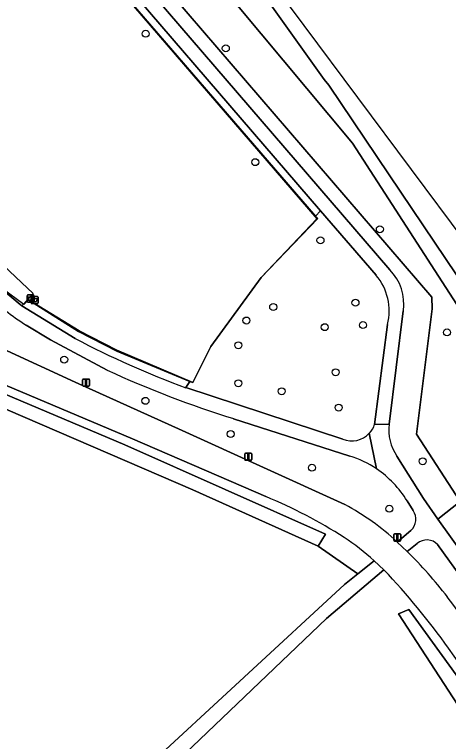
# Model space of a CAD drawing. Extents: x 157767 to 159172, y 387839 to 389425.
# Drawn here: x 158525.7 to 158586.6, y 388835.7 to 388937.8 of the extents above; entities that cross this region are included whole.
import ezdxf

# ---------------------------------------------------------------- set-up
doc = ezdxf.new("R2010")
doc.units = 0
for name, color, linetype in [('IMGEO_Afvalbak', 7, 'Continuous'), ('IMGEO_Berm_groen', 7, 'Continuous'), ('IMGEO_Boom', 7, 'Continuous'), ('IMGEO_Fietspad_gesloten', 7, 'Continuous'), ('IMGEO_Groenvoorziening', 7, 'Continuous'), ('IMGEO_Haag', 7, 'Continuous'), ('IMGEO_Hek', 7, 'Continuous'), ('IMGEO_Informatiebord', 7, 'Continuous'), ('IMGEO_Lichtmast', 7, 'Continuous'), ('IMGEO_Loofbos', 7, 'Continuous'), ('IMGEO_Oever', 7, 'Continuous'), ('IMGEO_Voetpad_gesloten', 7, 'Continuous'), ('IMGEO_Voetpad_halfverhard', 7, 'Continuous'), ('IMGEO_Voetpad_open', 7, 'Continuous'), ('IMGEO_Walbescherming', 7, 'Continuous'), ('IMGEO_Waterloop', 7, 'Continuous')]:
    doc.layers.add(name, color=color, linetype=linetype)

msp = doc.modelspace()

# ---------------------------------------------------------------- linework, layer by layer
at = {"layer": 'IMGEO_Afvalbak'}
for p, q in [((158528, 388897.28), (158528, 388898.08)), ((158528, 388898.08), (158528, 388897.28)), ((158528.1, 388898.18), (158528.89, 388898.18)), ((158528.89, 388898.18), (158528.1, 388898.18)), ((158528.99, 388898.08), (158528.99, 388897.28)), ((158528.99, 388897.28), (158528.99, 388898.08)), ((158528.89, 388897.18), (158528.1, 388897.18)), ((158528.1, 388897.18), (158528.89, 388897.18))]:
    msp.add_line(p, q, dxfattribs=at)
msp.add_lwpolyline([(158528.14, 388897.89), (158528.85, 388897.89), (158528.7, 388897.42), (158528.29, 388897.42), (158528.14, 388897.89)], dxfattribs=at)
for centre, start, end in [((158528.1, 388898.08), 90, 180), ((158528.1, 388898.08), 90, 180), ((158528.89, 388898.08), 0, 90), ((158528.89, 388898.08), 360, 90), ((158528.1, 388897.28), 180, 270), ((158528.1, 388897.28), 180, 270), ((158528.89, 388897.28), 270, 0), ((158528.89, 388897.28), 270, 0)]:
    msp.add_arc(centre, 0.1, start, end, dxfattribs=at)
at = {"layer": 'IMGEO_Berm_groen'}
for points in [[(158538.66, 388887.85), (158530.72, 388892.08), (158527.31, 388894.18)], [(158524.06, 388890.86), (158534.2, 388886.18), (158549.19, 388879.37), (158572.02, 388868.97)], [(158572.7, 388875.79), (158556.41, 388881.03)], [(158581.59, 388868.13), (158580.74, 388869.48)], [(158579.36, 388863.72), (158581.26, 388865.35)], [(158582.16, 388863.52), (158580.76, 388862.38)], [(158600.6, 388835.95), (158610.09, 388822.02), (158612.85, 388824.71), (158585.03, 388863.35)]]:
    msp.add_lwpolyline(points, dxfattribs=at)
for centre, radius, start, end in [((158547.92, 388926.54), 38.37, 226.9987, 237.5032), ((158599.77, 389020.38), 145.93, 245.2436, 252.7147), ((158568.53, 388862.18), 14.23, 56.0423, 72.9474), ((158568.5, 388862.16), 14.26, 30.8814, 56.0095), ((158554.93, 388837.33), 35.97, 47.2159, 61.6127), ((158579.89, 388866.92), 2.09, 311.2047, 35.2823), ((158583.51, 388861.92), 2.09, 43.1868, 130.1131), ((158535.61, 388816.68), 64.25, 37.774, 45.3461), ((158148.86, 388531.43), 544.79, 33.9838, 36.5711)]:
    msp.add_arc(centre, radius, start, end, dxfattribs=at)
at = {"layer": 'IMGEO_Boom'}
for centre in [(158544.08, 388935.07), (158555.32, 388933.02), (158559.45, 388917.04), (158576.93, 388907.62), (158568.6, 388906.07), (158573.51, 388897.31), (158561.97, 388896.71), (158558.21, 388894.81), (158574.56, 388894.18), (158569.2, 388893.88), (158586.35, 388893.14), (158557.09, 388891.34), (158532.65, 388889.33), (158570.72, 388887.55), (158557.09, 388886.01), (158563.16, 388884.88), (158544.05, 388883.54), (158571.16, 388882.59), (158556.01, 388878.88), (158582.95, 388875.05), (158567.4, 388874.15), (158578.26, 388868.39)]:
    msp.add_circle(centre, 0.489, dxfattribs=at)
at = {"layer": 'IMGEO_Fietspad_gesloten'}
for points in [[(158534.2, 388886.18), (158524.06, 388890.86)], [(158524.4, 388885.75), (158542.21, 388878.22), (158560.93, 388870.1)], [(158572.02, 388868.97), (158549.19, 388879.37), (158534.2, 388886.18)], [(158580.76, 388862.38), (158579.36, 388863.72)], [(158576.13, 388861.09), (158577.51, 388859.81)]]:
    msp.add_lwpolyline(points, dxfattribs=at)
for centre, radius, start, end in [((158533.82, 388804.77), 70.73, 57.4194, 67.4589), ((158554.93, 388837.33), 35.97, 47.2159, 61.6127), ((158549.29, 388830.84), 40.45, 48.415, 55.993), ((158535.61, 388816.68), 64.25, 37.774, 45.3461), ((158506.92, 388792.61), 97.46, 35.2111, 43.5902), ((158148.86, 388531.43), 544.79, 33.9838, 36.5711), ((157827.02, 388309.47), 931.54, 34.03111, 35.37806)]:
    msp.add_arc(centre, radius, start, end, dxfattribs=at)
at = {"layer": 'IMGEO_Groenvoorziening'}
for points in [[(158579.32, 388875.77), (158583.05, 388869.81), (158585.06, 388866.93), (158588.2, 388869.41), (158582.09, 388878.85), (158584.28, 388896.44), (158584.24, 388898.11), (158533.96, 388956.65), (158532.4, 388955.38), (158578.33, 388901.92)], [(158521.06, 388939.06), (158517.39, 388936.72), (158507.77, 388929.66), (158516.08, 388908.78), (158517.86, 388906.33), (158519.96, 388904.08), (158522.15, 388902.05), (158523.29, 388903.28), (158528.32, 388898.62), (158527.53, 388897.77), (158534.66, 388893.27), (158540.02, 388890.5), (158550.26, 388886.27), (158550.7, 388886.09), (158553.23, 388891.15), (158560.28, 388900.86), (158568.21, 388909.15), (158567.92, 388909.48), (158534.27, 388948.5)], [(158534.66, 388893.27), (158527.53, 388897.77), (158526.72, 388896.89), (158534.17, 388892.31)], [(158580.22, 388896.19), (158578.23, 388880.27)], [(158549.72, 388885.39), (158550.26, 388886.27), (158540.02, 388890.5), (158534.66, 388893.27)], [(158560.93, 388870.1), (158542.21, 388878.22), (158524.4, 388885.75)], [(158522.88, 388885.09), (158541.17, 388877.38), (158569.31, 388864.84), (158568.26, 388863.15), (158573.84, 388859.25), (158576.13, 388861.09)]]:
    msp.add_lwpolyline(points, dxfattribs=at)
for points in [[(158535.08, 388949.24), (158534.27, 388948.5), (158567.92, 388909.48), (158568.59, 388910.23)], [(158599.5, 388878.32), (158588.2, 388869.41), (158585.06, 388866.93), (158614.29, 388826.12), (158625.28, 388837.2), (158615.06, 388852.66)]]:
    msp.add_lwpolyline(points, close=True, dxfattribs=at)
for centre, radius, start, end in [((158573.47, 388897.14), 6.82, 351.9632, 44.5408), ((158593.12, 389003.8), 126.12, 242.1357, 249.8731), ((158584.69, 388879.45), 6.51, 172.7321, 214.4535), ((158533.82, 388804.77), 70.73, 57.4194, 67.4589), ((158549.29, 388830.84), 40.45, 48.415, 55.993)]:
    msp.add_arc(centre, radius, start, end, dxfattribs=at)
at = {"layer": 'IMGEO_Haag'}
msp.add_lwpolyline([(158535.08, 388949.24), (158534.27, 388948.5), (158567.92, 388909.48), (158568.59, 388910.23)], close=True, dxfattribs=at)
for points in [[(158534.66, 388893.27), (158527.53, 388897.77), (158526.72, 388896.89), (158534.17, 388892.31)], [(158549.72, 388885.39), (158550.26, 388886.27), (158540.02, 388890.5), (158534.66, 388893.27)]]:
    msp.add_lwpolyline(points, dxfattribs=at)
msp.add_arc((158593.12, 389003.8), 126.12, 242.1357, 249.8731, dxfattribs=at)
at = {"layer": 'IMGEO_Hek'}
for points in [[(158534.2, 388948.49), (158568.11, 388909.1)], [(158568.11, 388909.1), (158560.28, 388900.86)], [(158560.28, 388900.86), (158553.23, 388891.15)], [(158526.98, 388897.08), (158523.94, 388899.33)], [(158527.64, 388897.72), (158526.98, 388897.08)], [(158534.73, 388893.36), (158527.64, 388897.72)], [(158540.04, 388890.66), (158534.73, 388893.36)], [(158550.7, 388886.09), (158540.04, 388890.66)], [(158553.23, 388891.15), (158550.7, 388886.09)]]:
    msp.add_lwpolyline(points, dxfattribs=at)
at = {"layer": 'IMGEO_Informatiebord'}
for p, q in [((158527.44, 388897.5), (158527.44, 388898.3)), ((158527.44, 388898.3), (158527.44, 388897.5)), ((158527.54, 388898.4), (158528.33, 388898.4)), ((158528.33, 388898.4), (158527.54, 388898.4)), ((158528.43, 388898.3), (158528.43, 388897.5)), ((158528.43, 388897.5), (158528.43, 388898.3)), ((158528.33, 388897.4), (158527.54, 388897.4)), ((158527.54, 388897.4), (158528.33, 388897.4))]:
    msp.add_line(p, q, dxfattribs=at)
for points in [[(158527.54, 388898.13), (158528.32, 388898.13), (158528.32, 388897.67), (158527.54, 388897.67), (158527.54, 388898.13)], [(158527.6, 388898.07), (158527.6, 388897.73), (158528.26, 388897.73), (158528.26, 388898.07), (158527.6, 388898.07)]]:
    msp.add_lwpolyline(points, dxfattribs=at)
for centre, start, end in [((158527.54, 388898.3), 90, 180), ((158527.54, 388898.3), 90, 180), ((158528.33, 388898.3), 0, 90), ((158528.33, 388898.3), 360, 90), ((158527.54, 388897.5), 180, 270), ((158527.54, 388897.5), 180, 270), ((158528.33, 388897.5), 270, 0), ((158528.33, 388897.5), 270, 0)]:
    msp.add_arc(centre, 0.1, start, end, dxfattribs=at)
at = {"layer": 'IMGEO_Lichtmast'}
for p, q in [((158535.22, 388885.7), (158535.22, 388886.49)), ((158535.22, 388886.49), (158535.22, 388885.7)), ((158535.32, 388886.59), (158536.11, 388886.59)), ((158536.11, 388886.59), (158535.32, 388886.59)), ((158536.21, 388886.49), (158536.21, 388885.7)), ((158536.21, 388885.7), (158536.21, 388886.49)), ((158536.11, 388885.6), (158535.32, 388885.6)), ((158535.32, 388885.6), (158536.11, 388885.6)), ((158557.98, 388875.29), (158557.98, 388876.09)), ((158557.98, 388876.09), (158557.98, 388875.29)), ((158558.08, 388876.19), (158558.87, 388876.19)), ((158558.87, 388876.19), (158558.08, 388876.19)), ((158558.87, 388875.19), (158558.08, 388875.19)), ((158558.08, 388875.19), (158558.87, 388875.19)), ((158558.97, 388876.09), (158558.97, 388875.29)), ((158558.97, 388875.29), (158558.97, 388876.09)), ((158578.87, 388863.96), (158578.87, 388864.76)), ((158578.87, 388864.76), (158578.87, 388863.96)), ((158578.97, 388864.86), (158579.76, 388864.86)), ((158579.76, 388864.86), (158578.97, 388864.86)), ((158579.86, 388864.76), (158579.86, 388863.96)), ((158579.86, 388863.96), (158579.86, 388864.76)), ((158579.76, 388863.86), (158578.97, 388863.86)), ((158578.97, 388863.86), (158579.76, 388863.86))]:
    msp.add_line(p, q, dxfattribs=at)
for points in [[(158535.64, 388886.47), (158535.79, 388886.47), (158535.79, 388885.72), (158535.64, 388885.72), (158535.64, 388886.47)], [(158558.4, 388876.07), (158558.55, 388876.07), (158558.55, 388875.32), (158558.4, 388875.32), (158558.4, 388876.07)], [(158579.29, 388864.74), (158579.44, 388864.74), (158579.44, 388863.99), (158579.29, 388863.99), (158579.29, 388864.74)]]:
    msp.add_lwpolyline(points, dxfattribs=at)
for centre, start, end in [((158535.32, 388886.49), 90, 180), ((158535.32, 388886.49), 90, 180), ((158536.11, 388886.49), 0, 90), ((158536.11, 388886.49), 360, 90), ((158535.32, 388885.7), 180, 270), ((158535.32, 388885.7), 180, 270), ((158536.11, 388885.7), 270, 0), ((158536.11, 388885.7), 270, 0), ((158558.08, 388876.09), 90, 180), ((158558.08, 388876.09), 90, 180), ((158558.08, 388875.29), 180, 270), ((158558.08, 388875.29), 180, 270), ((158558.87, 388876.09), 0, 90), ((158558.87, 388876.09), 360, 90), ((158558.87, 388875.29), 270, 0), ((158558.87, 388875.29), 270, 0), ((158578.97, 388864.76), 90, 180), ((158578.97, 388864.76), 90, 180), ((158579.76, 388864.76), 0, 90), ((158579.76, 388864.76), 360, 90), ((158578.97, 388863.96), 180, 270), ((158578.97, 388863.96), 180, 270), ((158579.76, 388863.96), 270, 0), ((158579.76, 388863.96), 270, 0)]:
    msp.add_arc(centre, 0.1, start, end, dxfattribs=at)
at = {"layer": 'IMGEO_Loofbos'}
msp.add_lwpolyline([(158537.96, 388959.92), (158533.96, 388956.65), (158584.24, 388898.11), (158584.28, 388896.44), (158582.09, 388878.85), (158588.2, 388869.41), (158599.5, 388878.32), (158594.22, 388887.02), (158573.08, 388919.73), (158556.96, 388939.05), (158545.6, 388952.32)], close=True, dxfattribs=at)
for points in [[(158576.39, 388901.16), (158568.59, 388910.23), (158567.92, 388909.48), (158568.21, 388909.15), (158560.28, 388900.86), (158553.23, 388891.15), (158550.7, 388886.09), (158550.26, 388886.27), (158549.72, 388885.39), (158571.73, 388878.15)], [(158576.2, 388880.23), (158578.01, 388894.26)], [(158524.19, 388820.67), (158525.24, 388821.44), (158526.43, 388821.98), (158527.84, 388822.41), (158530.9, 388823.34), (158534.38, 388825.54), (158539.19, 388828.36), (158543.81, 388831.76), (158571.98, 388857.75), (158573.84, 388859.25), (158568.26, 388863.15), (158550.71, 388871.06), (158522.35, 388883.24)], [(158577.51, 388859.81), (158569.43, 388852.99), (158545.41, 388830.01)], [(158581.18, 388825.81), (158590.1, 388836.68), (158589.11, 388838.91), (158579.55, 388853.65), (158581, 388854.23), (158589.96, 388841.84), (158597.71, 388829.47)]]:
    msp.add_lwpolyline(points, dxfattribs=at)
for centre, radius, start, end in [((158570.56, 388896.14), 7.69, 345.8477, 40.7019), ((158572.99, 388881.3), 3.38, 316.7875, 341.7288), ((158572.98, 388881.3), 3.39, 248.3698, 316.7498), ((158506.92, 388792.61), 97.46, 35.2111, 43.5902), ((157827.02, 388309.47), 931.54, 34.03111, 35.37806)]:
    msp.add_arc(centre, radius, start, end, dxfattribs=at)
at = {"layer": 'IMGEO_Oever'}
for points in [[(158601.85, 388880.17), (158579.86, 388912.83), (158569.78, 388927.84), (158569.14, 388928.66), (158557.41, 388945.08)], [(158556.96, 388939.05), (158573.08, 388919.73), (158594.22, 388887.02)]]:
    msp.add_lwpolyline(points, dxfattribs=at)
at = {"layer": 'IMGEO_Voetpad_gesloten'}
for points in [[(158578.23, 388880.27), (158576.2, 388880.23)], [(158575.45, 388878.98), (158576.47, 388873.99)], [(158585.06, 388866.93), (158583.05, 388869.81), (158579.32, 388875.77)], [(158580.74, 388869.48), (158581.59, 388868.13)], [(158585.03, 388863.35), (158612.85, 388824.71), (158614.29, 388826.12), (158585.06, 388866.93)], [(158581.26, 388865.35), (158579.36, 388863.72), (158580.76, 388862.38), (158582.16, 388863.52)]]:
    msp.add_lwpolyline(points, dxfattribs=at)
msp.add_lwpolyline([(158577.51, 388859.81), (158576.13, 388861.09), (158573.84, 388859.25), (158571.98, 388857.75), (158543.81, 388831.76), (158539.19, 388828.36), (158534.38, 388825.54), (158530.9, 388823.34), (158527.84, 388822.41), (158532.18, 388818.12), (158531.91, 388818.58), (158531.75, 388819.09), (158531.7, 388819.89), (158531.81, 388820.41), (158532.03, 388820.9), (158532.64, 388821.61), (158540.78, 388826.52), (158543.19, 388828.14), (158545.41, 388830.01), (158569.43, 388852.99)], close=True, dxfattribs=at)
for centre, radius, start, end in [((158572.99, 388881.3), 3.38, 316.7875, 341.7288), ((158584.69, 388879.45), 6.51, 172.7321, 214.4535), ((158568.5, 388862.16), 14.26, 30.8814, 56.0095), ((158579.89, 388866.92), 2.09, 311.2047, 35.2823), ((158583.51, 388861.92), 2.09, 43.1868, 130.1131)]:
    msp.add_arc(centre, radius, start, end, dxfattribs=at)
at = {"layer": 'IMGEO_Voetpad_halfverhard'}
for points in [[(158578.33, 388901.92), (158532.4, 388955.38), (158506.39, 388985.66), (158504.99, 388984.21), (158509.08, 388979.05)], [(158518.18, 388968.91), (158533.96, 388950.54), (158534.2, 388950.27), (158534.3, 388950.15), (158534.98, 388949.36), (158535.08, 388949.24), (158568.59, 388910.23), (158576.39, 388901.16)], [(158534.17, 388892.31), (158526.72, 388896.89), (158526.47, 388897.04), (158523.88, 388899.28), (158519.67, 388902.92)], [(158578.01, 388894.26), (158576.2, 388880.23), (158578.23, 388880.27), (158580.22, 388896.19)], [(158527.31, 388894.18), (158530.72, 388892.08), (158538.66, 388887.85)], [(158571.73, 388878.15), (158549.72, 388885.39)], [(158556.41, 388881.03), (158572.7, 388875.79)], [(158576.47, 388873.99), (158575.45, 388878.98)]]:
    msp.add_lwpolyline(points, dxfattribs=at)
for centre, radius, start, end in [((158573.47, 388897.14), 6.82, 351.9632, 44.5408), ((158570.56, 388896.14), 7.69, 345.8477, 40.7019), ((158547.92, 388926.54), 38.37, 226.9987, 237.5032), ((158593.12, 389003.8), 126.12, 242.1357, 249.8731), ((158599.77, 389020.38), 145.93, 245.2436, 252.7147), ((158572.98, 388881.3), 3.39, 248.3698, 316.7498), ((158568.53, 388862.18), 14.23, 56.0423, 72.9474)]:
    msp.add_arc(centre, radius, start, end, dxfattribs=at)
at = {"layer": 'IMGEO_Voetpad_open'}
msp.add_lwpolyline([(158522.15, 388902.05), (158524.35, 388900.02), (158523.88, 388899.28), (158526.47, 388897.04), (158526.72, 388896.89), (158527.53, 388897.77), (158528.32, 388898.62), (158523.29, 388903.28)], close=True, dxfattribs=at)
at = {"layer": 'IMGEO_Walbescherming'}
msp.add_lwpolyline([(158579.86, 388912.83), (158569.78, 388927.84)], dxfattribs=at)
at = {"layer": 'IMGEO_Waterloop'}
for points in [[(158557.41, 388945.08), (158569.14, 388928.66), (158569.78, 388927.84), (158579.86, 388912.83), (158601.85, 388880.17), (158613.09, 388863.75), (158621.64, 388851.47), (158621.94, 388851.11), (158622.32, 388850.88), (158622.72, 388850.67), (158623.13, 388850.5), (158623.56, 388850.38), (158624, 388850.28), (158624.44, 388850.23), (158624.89, 388850.22), (158625.07, 388850.23), (158626.21, 388850.46), (158627.27, 388850.93), (158627.45, 388851.06), (158627.68, 388850.69), (158628.44, 388851.18), (158628.44, 388851.18), (158619.02, 388865.46), (158543.74, 388966.59)], [(158522.35, 388883.24), (158550.71, 388871.06), (158568.26, 388863.15), (158569.31, 388864.84), (158541.17, 388877.38), (158522.88, 388885.09)]]:
    msp.add_lwpolyline(points, dxfattribs=at)
msp.add_lwpolyline([(158597.71, 388829.47), (158589.96, 388841.84), (158581, 388854.23), (158579.55, 388853.65), (158589.11, 388838.91), (158590.1, 388836.68), (158581.18, 388825.81), (158556.15, 388796.82), (158557.47, 388794.92), (158591.67, 388834.69), (158596.47, 388827.96), (158596.92, 388828.51)], close=True, dxfattribs=at)

doc.saveas('drawing.dxf')
